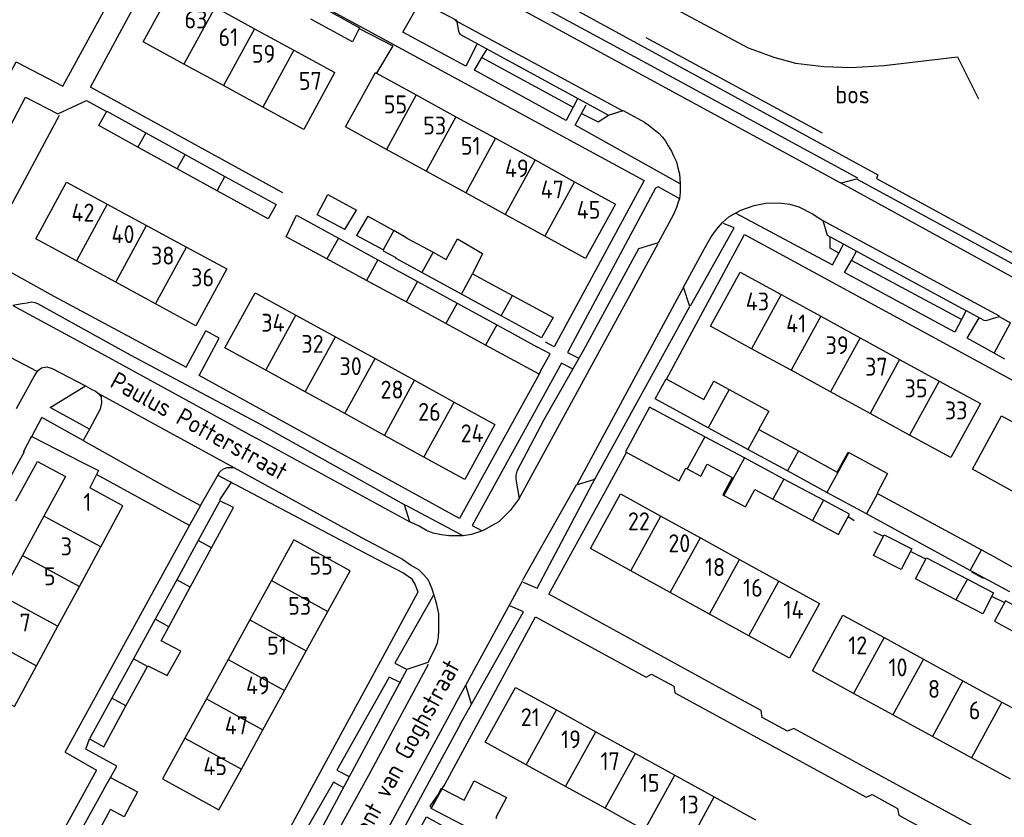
# Model space of a CAD drawing. Header units: metres. Extents: x 226218 to 240385, y 439369 to 449677.
# Tile 267 of 353: x 236395 to 236533, y 445392 to 445504. Entities that reach past the tile are written whole.
import ezdxf

# ---------------------------------------------------------------- set-up
doc = ezdxf.new("R2010")
doc.units = ezdxf.units.M
doc.header["$MEASUREMENT"] = 0
for name, color, linetype in [('DAKRAND', 4, 'Continuous'), ('DAKRAND-BYG', 4, 'Continuous'), ('FUNKTIEAAND', 253, 'Continuous'), ('HEG', 253, 'Continuous'), ('HEK', 253, 'Continuous'), ('HOOFDGEBOUW', 4, 'Continuous'), ('HUISNUMMER', 253, 'Continuous'), ('KANTVERH', 253, 'Continuous'), ('MUUR', 253, 'Continuous'), ('OVLIJNOBJ', 253, 'Continuous'), ('STRAATNAAM', 253, 'Continuous'), ('TUSSENMUUR', 253, 'Continuous')]:
    doc.layers.add(name, color=color, linetype=linetype)
doc.styles.get("Standard").update_dxf_attribs({"font": 'iso.shx'})

msp = doc.modelspace()

# ---------------------------------------------------------------- linework, layer by layer
at = {"layer": 'DAKRAND'}
for p, q in [((236396.55, 445445.21), (236403.54, 445441.64)), ((236395.45, 445443.07), (236392.3, 445437.3)), ((236394.31, 445436.21), (236397.34, 445441.71)), ((236397.34, 445441.71), (236401.23, 445439.65)), ((236405.61, 445439.91), (236404.68, 445438.02))]:
    msp.add_line(p, q, dxfattribs=at)
for points in [[(236395.45, 445443.07), (236395.39, 445443.1), (236396.47, 445445.25), (236396.55, 445445.21)], [(236403.54, 445441.64), (236405.89, 445440.49), (236405.61, 445439.91)]]:
    msp.add_lwpolyline(points, dxfattribs=at)
at = {"layer": 'DAKRAND-BYG'}
for p, q in [((236407.03, 445490.79), (236412.49, 445487.77)), ((236412.49, 445487.77), (236417.99, 445484.74)), ((236416.9, 445482.72), (236411.4, 445485.75)), ((236417.99, 445484.74), (236423.58, 445481.66)), ((236422.48, 445479.64), (236416.9, 445482.72)), ((236440.36, 445474.23), (236441.97, 445476.95)), ((236443.58, 445476.07), (236442.01, 445473.36)), ((236443.58, 445476.07), (236447.2, 445474.09)), ((236439.46, 445473.03), (236445, 445469.99)), ((236445.72, 445471.39), (236442.01, 445473.36)), ((236449.02, 445473.03), (236447.2, 445474.09)), ((236449.02, 445473.03), (236452.71, 445471.03)), ((236443.4, 445467.09), (236437.85, 445470.11)), ((236445.77, 445471.37), (236445.72, 445471.39)), ((236451.15, 445468.19), (236447.44, 445470.21)), ((236452.71, 445471.03), (236454.53, 445470.04)), ((236445, 445469.99), (236450.54, 445466.95)), ((236456.7, 445465.17), (236451.15, 445468.19)), ((236458.24, 445468.02), (236463.81, 445464.99)), ((236448.95, 445464.07), (236443.4, 445467.09)), ((236450.54, 445466.95), (236456.08, 445463.91)), ((236462.25, 445462.14), (236456.7, 445465.17)), ((236454.51, 445461.05), (236448.95, 445464.07)), ((236456.08, 445463.91), (236461.62, 445460.88)), ((236460.06, 445458.04), (236454.51, 445461.05)), ((236461.62, 445460.88), (236463.67, 445459.75)), ((236467.55, 445453.97), (236460.06, 445458.04)), ((236467.77, 445454.37), (236467.55, 445453.97)), ((236496.78, 445443.43), (236491.23, 445446.45)), ((236498.31, 445446.23), (236503.85, 445443.22)), ((236496.29, 445442.23), (236490.75, 445445.2)), ((236502.31, 445440.42), (236496.78, 445443.43)), ((236501.82, 445439.27), (236496.29, 445442.23)), ((236507.84, 445437.41), (236502.31, 445440.42)), ((236507.36, 445436.3), (236501.82, 445439.27)), ((236513.38, 445434.4), (236507.84, 445437.41)), ((236514.95, 445437.26), (236529.49, 445429.35)), ((236500.27, 445436.45), (236505.81, 445433.48)), ((236511.01, 445434.34), (236507.36, 445436.3)), ((236527.91, 445426.48), (236513.38, 445434.4)), ((236419.84, 445430.67), (236416.82, 445425.15)), ((236418.71, 445424.11), (236421.71, 445429.65)), ((236529.49, 445429.35), (236531.22, 445428.41)), ((236531.22, 445428.41), (236534.99, 445426.26)), ((236533.46, 445423.47), (236527.91, 445426.48)), ((236416.82, 445425.15), (236413.8, 445419.63)), ((236415.72, 445418.58), (236418.71, 445424.11)), ((236529.66, 445420.41), (236525.92, 445422.36)), ((236413.8, 445419.63), (236410.77, 445414.11)), ((236414.66, 445416.63), (236415.72, 445418.58)), ((236410.77, 445414.11), (236407.75, 445408.58)), ((236409.72, 445407.51), (236412.72, 445413.04)), ((236412.72, 445413.04), (236412.77, 445413.13)), ((236406.65, 445395.92), (236407.53, 445397.47)), ((236406.65, 445395.92), (236403.55, 445390.27)), ((236405.5, 445389.22), (236407.55, 445392.99)), ((236460.15, 445389.1), (236452.45, 445393.13))]:
    msp.add_line(p, q, dxfattribs=at)
for points in [[(236436.68, 445505.64), (236442.42, 445502.48), (236442.37, 445502.37)], [(236442.37, 445502.37), (236441.45, 445500.51), (236435.6, 445503.67)], [(236411.4, 445485.75), (236405.92, 445488.78), (236407.03, 445490.79)], [(236423.58, 445481.66), (236430.73, 445477.71), (236429.62, 445475.7), (236422.48, 445479.64)], [(236440.36, 445474.23), (236436.5, 445476.27), (236437.97, 445479.14), (236441.97, 445476.95)], [(236437.85, 445470.11), (236432.15, 445473.21), (236433.59, 445476.25), (236439.46, 445473.03)], [(236454.53, 445470.04), (236456.14, 445472.91), (236459.65, 445470.88), (236458.24, 445468.02)], [(236445.77, 445471.37), (236445.71, 445471.25), (236447.49, 445470.3), (236447.44, 445470.21)], [(236463.81, 445464.99), (236469.54, 445461.88), (236467.91, 445459.05), (236462.25, 445462.14)], [(236463.67, 445459.75), (236467.35, 445457.75), (236467.35, 445457.75)], [(236467.77, 445454.37), (236469.11, 445456.79), (236467.35, 445457.75)], [(236491.23, 445446.45), (236483.81, 445450.49), (236485.34, 445453.29), (236490.61, 445450.42), (236492, 445452.98), (236494.16, 445451.8)], [(236494.16, 445451.8), (236499.7, 445448.79), (236498.31, 445446.24), (236498.31, 445446.23)], [(236490.75, 445445.2), (236483.03, 445449.34), (236479.67, 445443.07), (236487.18, 445439.04), (236488.12, 445440.8), (236488.28, 445440.71)], [(236503.85, 445443.22), (236509.3, 445440.26), (236510.82, 445443.05), (236510.9, 445443)], [(236510.9, 445443), (236516.35, 445440.03), (236514.87, 445437.31), (236514.95, 445437.26)], [(236488.28, 445440.71), (236490.18, 445439.69), (236491.07, 445441.36), (236494.6, 445439.47), (236493.3, 445437.05), (236493.41, 445436.99)], [(236493.41, 445436.99), (236496.44, 445435.37), (236497.74, 445437.81), (236500.27, 445436.45)], [(236421.71, 445429.65), (236424.76, 445435.27), (236422.87, 445436.22), (236419.84, 445430.67)], [(236505.81, 445433.48), (236509.49, 445431.51), (236511.01, 445434.34)], [(236518.26, 445426.59), (236514.37, 445428.55), (236515.85, 445431.48), (236519.73, 445429.52), (236518.26, 445426.59)], [(236525.92, 445422.36), (236520.27, 445425.31), (236521.79, 445428.24), (236527.51, 445425.26)], [(236527.51, 445425.26), (236531.19, 445423.34), (236529.66, 445420.41)], [(236542.11, 445417.19), (236532.85, 445422.23), (236531.29, 445419.36), (236540.55, 445414.33), (236542.11, 445417.19)], [(236412.77, 445413.13), (236415.5, 445411.76), (236417.38, 445415.16), (236414.66, 445416.63)], [(236407.75, 445408.58), (236404.63, 445402.89), (236406.62, 445401.79), (236409.72, 445407.51)], [(236407.53, 445397.47), (236411.33, 445395.48), (236409.45, 445391.98), (236407.55, 445392.99)], [(236454, 445395.91), (236457.05, 445394.31), (236458.47, 445397.02), (236462.97, 445394.66), (236461.51, 445391.86), (236461.64, 445391.8)], [(236452.45, 445393.13), (236452.43, 445393.14), (236453.9, 445395.96), (236454, 445395.91)], [(236457.91, 445385.1), (236450.31, 445389.31), (236451.79, 445391.99), (236459.39, 445387.78)]]:
    msp.add_lwpolyline(points, dxfattribs=at)
at = {"layer": 'HEG'}
msp.add_line((236391.55, 445473.73), (236400.41, 445490.23), dxfattribs=at)
at = {"layer": 'HEK'}
for p, q in [((236482.48, 445501.1), (236507.18, 445487.75)), ((236444.79, 445496.12), (236444.74, 445496.02))]:
    msp.add_line(p, q, dxfattribs=at)
msp.add_lwpolyline([(236442.37, 445502.37), (236447.08, 445499.96), (236444.79, 445496.12)], dxfattribs=at)
at = {"layer": 'HOOFDGEBOUW'}
for p, q in [((236422.19, 445505.35), (236427.72, 445502.33)), ((236427.72, 445502.33), (236433.23, 445499.33)), ((236433.23, 445499.33), (236438.95, 445496.21)), ((236423.37, 445494.37), (236417.84, 445497.39)), ((236438.92, 445496.16), (236434.61, 445488.24)), ((236438.95, 445496.21), (236438.92, 445496.16)), ((236444.79, 445496.12), (236450.36, 445493.07)), ((236428.88, 445491.36), (236423.37, 445494.37)), ((236440.46, 445488.58), (236443.39, 445493.92)), ((236450.36, 445493.07), (236455.92, 445490.02)), ((236434.61, 445488.24), (236428.88, 445491.36)), ((236455.92, 445490.02), (236461.46, 445486.99)), ((236446.18, 445485.44), (236440.46, 445488.58)), ((236461.46, 445486.99), (236466.99, 445483.96)), ((236451.74, 445482.4), (236446.18, 445485.44)), ((236466.99, 445483.96), (236472.53, 445480.92)), ((236457.28, 445479.36), (236451.74, 445482.4)), ((236472.53, 445480.92), (236478.25, 445477.79)), ((236462.81, 445476.34), (236457.28, 445479.36)), ((236407.08, 445477.78), (236412.61, 445474.79)), ((236468.36, 445473.3), (236462.81, 445476.34)), ((236412.61, 445474.79), (236418.18, 445471.77)), ((236418.18, 445471.77), (236423.83, 445468.72)), ((236408.29, 445466.83), (236402.77, 445469.82)), ((236413.85, 445463.82), (236408.29, 445466.83)), ((236501.44, 445465.1), (236506.98, 445462.07)), ((236433.52, 445462.23), (236439.06, 445459.18)), ((236506.98, 445462.07), (236512.51, 445459.04)), ((236439.06, 445459.18), (236444.6, 445456.14)), ((236512.51, 445459.04), (236518.03, 445456.02)), ((236502.84, 445454.5), (236497.3, 445457.53)), ((236444.6, 445456.14), (236450.13, 445453.1)), ((236518.03, 445456.02), (236523.56, 445452.99)), ((236434.82, 445451.47), (236429.28, 445454.51)), ((236508.37, 445451.48), (236502.84, 445454.5)), ((236450.13, 445453.1), (236455.67, 445450.05)), ((236523.56, 445452.99), (236529.33, 445449.83)), ((236440.36, 445448.43), (236434.82, 445451.47)), ((236513.89, 445448.45), (236508.37, 445451.48)), ((236455.67, 445450.05), (236461.38, 445446.92)), ((236445.89, 445445.38), (236440.36, 445448.43)), ((236519.42, 445445.42), (236513.89, 445448.45)), ((236451.43, 445442.34), (236445.89, 445445.38)), ((236401.23, 445439.65), (236398.23, 445434.09)), ((236409.3, 445435.52), (236404.68, 445438.02)), ((236406.19, 445429.78), (236409.3, 445435.52)), ((236398.23, 445434.09), (236395.23, 445428.55)), ((236484.62, 445434.06), (236490.13, 445431.03)), ((236490.13, 445431.03), (236495.63, 445428.01)), ((236403.2, 445424.24), (236406.19, 445429.78)), ((236395.23, 445428.55), (236392.22, 445423)), ((236495.63, 445428.01), (236501.13, 445424.98)), ((236437.98, 445420.72), (236441.11, 445426.41)), ((236485.92, 445423.38), (236480.42, 445426.41)), ((236430.07, 445425.06), (236427.05, 445419.54)), ((236501.13, 445424.98), (236506.81, 445421.86)), ((236400.19, 445418.69), (236403.2, 445424.24)), ((236491.42, 445420.36), (236485.92, 445423.38)), ((236434.95, 445415.2), (236437.98, 445420.72)), ((236427.05, 445419.54), (236424.02, 445414.02)), ((236496.93, 445417.33), (236491.42, 445420.36)), ((236397.19, 445413.13), (236400.19, 445418.69)), ((236515.85, 445417.07), (236521.37, 445414.05)), ((236431.92, 445409.68), (236434.95, 445415.2)), ((236424.02, 445414.02), (236420.99, 445408.5)), ((236521.37, 445414.05), (236526.9, 445411.02)), ((236526.9, 445411.02), (236532.36, 445408.04)), ((236428.9, 445404.16), (236431.92, 445409.68)), ((236420.99, 445408.5), (236417.96, 445402.98)), ((236517.1, 445406.23), (236511.57, 445409.25)), ((236532.36, 445408.04), (236537.82, 445405.05)), ((236469.98, 445406.93), (236475.51, 445403.88)), ((236522.63, 445403.21), (236517.1, 445406.23)), ((236425.87, 445398.64), (236428.9, 445404.16)), ((236475.51, 445403.88), (236481.03, 445400.84)), ((236528.09, 445400.22), (236522.63, 445403.21)), ((236481.03, 445400.84), (236486.55, 445397.79)), ((236533.54, 445397.24), (236528.09, 445400.22)), ((236471.27, 445396.2), (236465.75, 445399.25)), ((236486.55, 445397.79), (236492.08, 445394.75)), ((236476.79, 445393.16), (236471.27, 445396.2)), ((236492.08, 445394.75), (236497.83, 445391.57)), ((236482.32, 445390.11), (236476.79, 445393.16))]:
    msp.add_line(p, q, dxfattribs=at)
for points in [[(236417.84, 445497.39), (236412.14, 445500.5), (236416.48, 445508.46), (236422.19, 445505.35)], [(236443.39, 445493.92), (236444.64, 445496.2), (236444.79, 445496.12)], [(236402.77, 445469.82), (236397.08, 445472.91), (236401.39, 445480.87), (236407.08, 445477.78)], [(236478.25, 445477.79), (236474.07, 445470.17), (236468.36, 445473.3)], [(236423.83, 445468.72), (236419.51, 445460.75), (236413.85, 445463.82)], [(236497.3, 445457.53), (236491.55, 445460.68), (236495.69, 445468.25), (236501.44, 445465.1)], [(236429.28, 445454.51), (236423.57, 445457.65), (236427.81, 445465.36), (236433.52, 445462.23)], [(236529.33, 445449.83), (236525.19, 445442.27), (236519.42, 445445.42)], [(236533.95, 445437.5), (236528.21, 445440.65), (236532.31, 445448.12), (236538.06, 445444.97)], [(236461.38, 445446.92), (236457.14, 445439.2), (236451.43, 445442.34)], [(236480.42, 445426.41), (236474.74, 445429.53), (236478.95, 445437.18), (236484.62, 445434.06)], [(236441.11, 445426.41), (236433.2, 445430.75), (236430.07, 445425.06)], [(236506.81, 445421.86), (236502.61, 445414.21), (236496.93, 445417.33)], [(236511.57, 445409.25), (236505.82, 445412.4), (236510.09, 445420.22), (236515.85, 445417.07)], [(236389.22, 445417.45), (236386.12, 445411.72), (236394.09, 445407.41), (236397.19, 445413.13)], [(236465.75, 445399.25), (236459.99, 445402.42), (236464.23, 445410.1), (236469.98, 445406.93)], [(236417.96, 445402.98), (236414.83, 445397.29), (236422.74, 445392.95), (236425.87, 445398.64)]]:
    msp.add_lwpolyline(points, dxfattribs=at)
at = {"layer": 'KANTVERH'}
for p, q in [((236455.74, 445503.54), (236479.29, 445490.82)), ((236459.56, 445498.31), (236460.22, 445499.42)), ((236459.56, 445498.31), (236472.32, 445491.34)), ((236472.93, 445492.51), (236472.32, 445491.34)), ((236473.5, 445490.47), (236474.14, 445491.69)), ((236487.35, 445480.61), (236487.3, 445480.64)), ((236507.27, 445475.46), (236531.98, 445462.12)), ((236464.76, 445436.53), (236484.21, 445472.28)), ((236509.52, 445470.92), (236510.19, 445472.15)), ((236511.27, 445469.88), (236512, 445471.19)), ((236512, 445471.19), (236512.01, 445471.2)), ((236526.7, 445461.61), (236511.27, 445469.88)), ((236380.18, 445463.4), (236397.23, 445454.37)), ((236527.36, 445462.86), (236526.7, 445461.61)), ((236527.38, 445462.91), (236527.36, 445462.86)), ((236531.26, 445456.89), (236533.57, 445461.17)), ((236418.15, 445454.96), (236420.89, 445460.01)), ((236422.77, 445458.99), (236420.89, 445460.01)), ((236532.77, 445456.06), (236531.26, 445456.89)), ((236405.88, 445451.26), (236424.84, 445440.88)), ((236396.55, 445445.21), (236397.95, 445447.9)), ((236403.74, 445444.69), (236397.95, 445447.9)), ((236404.6, 445446.28), (236403.74, 445444.69)), ((236396.46, 445445.04), (236396.55, 445445.21)), ((236422.88, 445436.36), (236424.53, 445438.89)), ((236448.81, 445435.65), (236456.77, 445431.41)), ((236418.63, 445432.76), (236420.15, 445435.53)), ((236510.91, 445433.96), (236511.67, 445433.48)), ((236401.21, 445401.01), (236418.63, 445432.76)), ((236514.39, 445431.95), (236515.74, 445431.27)), ((236519.59, 445429.14), (236521.55, 445428.14)), ((236528.07, 445426.26), (236529.73, 445425.4)), ((236457.28, 445410.43), (236465.28, 445425.05)), ((236530.98, 445422.84), (236532.6, 445422.03)), ((236467.05, 445419.97), (236482.55, 445411.53)), ((236455.83, 445407.79), (236457.28, 445410.43)), ((236458.08, 445407.73), (236457.28, 445410.43)), ((236455.83, 445407.79), (236441.94, 445382.1)), ((236456.61, 445405.1), (236458.08, 445407.73)), ((236456.52, 445404.95), (236456.61, 445405.1)), ((236401.21, 445401.01), (236405.57, 445398.51)), ((236405.57, 445398.51), (236395.31, 445379.86)), ((236407.53, 445397.47), (236408.42, 445399.06))]:
    msp.add_line(p, q, dxfattribs=at)
for points in [[(236429.88, 445526.11), (236451.86, 445514.2), (236452.12, 445513.71), (236452.34, 445512.92), (236452.45, 445512.32), (236452.61, 445511.83), (236463.85, 445505.73), (236484.68, 445494.38), (236509.73, 445480.75)], [(236436.19, 445525.02), (236461.84, 445510.96), (236486.9, 445497.22), (236514.98, 445481.87), (236514.8, 445481.37), (236539.91, 445467.68), (236581.86, 445444.85), (236603.99, 445432.74)], [(236391, 445491.5), (236394.33, 445497.68), (236400.9, 445494.28), (236413.98, 445518.33), (236411.37, 445519.63)], [(236431.68, 445479.36), (236404.77, 445494.15), (236416.95, 445516.77), (236420.06, 445514.86)], [(236420.19, 445514.84), (236440.21, 445503.92), (236446.76, 445500.34), (236482.26, 445481.09), (236469.68, 445457.79), (236468.47, 445458.46)], [(236459.82, 445508.02), (236460.68, 445509.43), (236482.61, 445497.52), (236512.11, 445481.45)], [(236447.37, 445508.22), (236451, 445506.17), (236455.99, 445503.55), (236456.28, 445502.01), (236456.44, 445501.57), (236477.26, 445490.22)], [(236458.86, 445500.14), (236457.29, 445497.11), (236448.47, 445501.88), (236450.91, 445506.11)], [(236472.32, 445491.34), (236471.36, 445489.48), (236458.5, 445496.54), (236459.56, 445498.31)], [(236386.58, 445475.55), (236395.66, 445492.75), (236400.17, 445490.43), (236404.2, 445492.31), (236406.97, 445490.76)], [(236477.26, 445490.22), (236479.34, 445490.87), (236482.31, 445489.25), (236483.02, 445488.72), (236483.73, 445488.19), (236484.34, 445487.71), (236484.85, 445487.17), (236485.26, 445486.58), (236485.63, 445485.94), (236486.09, 445485.21), (236486.36, 445484.52), (236486.77, 445483.68), (236486.99, 445482.84), (236487.21, 445482), (236487.28, 445481.31), (236487.3, 445480.64)], [(236487.3, 445480.64), (236472.62, 445488.82), (236473.5, 445490.47)], [(236473.5, 445490.47), (236475.82, 445489.28), (236477.26, 445490.22)], [(236509.73, 445480.75), (236510.08, 445480.81), (236512.01, 445481.3), (236533.79, 445469.48), (236534.29, 445467.45), (236534.65, 445467.06), (236509.73, 445480.75)], [(236487.3, 445480.64), (236487.3, 445480.41), (236487.32, 445479.47), (236487.2, 445478.52), (236487.01, 445478.07), (236486.78, 445477.31), (236486.35, 445476.31), (236484.21, 445472.37), (236481.49, 445471.51), (236473.77, 445457.34), (236468.23, 445447.56), (236464.42, 445440.4), (236464.28, 445439.8)], [(236487.25, 445478.52), (236484.22, 445480.19), (236483.83, 445480.03), (236471.54, 445456.99), (236473.1, 445456.18)], [(236487.79, 445466.14), (236490.65, 445471.48), (236491.65, 445473.2), (236492.38, 445474.21), (236493.25, 445475.18), (236494.12, 445475.99), (236494.86, 445476.41), (236495.79, 445476.93), (236497.67, 445477.57), (236499.3, 445477.91), (236501.14, 445477.96), (236502.64, 445477.79), (236503.94, 445477.38), (236505.81, 445476.42), (236507.27, 445475.46), (236507.87, 445473.44), (236508.3, 445473.2)], [(236495.11, 445476.52), (236508.62, 445469.28), (236509.52, 445470.92)], [(236488.75, 445463.53), (236494.86, 445474.47), (236493.35, 445475.08)], [(236485.38, 445453.27), (236496.32, 445473.51), (236536.91, 445451.44), (236564.59, 445436.43), (236552.15, 445413.59), (236550.45, 445414.2)], [(236509.52, 445470.92), (236508.29, 445471.6), (236508.3, 445473.2)], [(236508.3, 445473.2), (236510.24, 445472.15), (236512, 445471.19)], [(236512, 445471.19), (236527.28, 445462.9), (236527.36, 445462.86)], [(236391.79, 445469.22), (236399.61, 445464.88), (236418.15, 445454.96)], [(236526.7, 445461.61), (236525.76, 445459.83), (236510.33, 445468.22), (236511.27, 445469.88)], [(236465.28, 445425.15), (236472.78, 445438.46), (236475.35, 445439.27), (236488.65, 445463.42), (236487.79, 445466.14), (236472.87, 445438.56)], [(236427.88, 445445.05), (236449.46, 445433.28), (236448.71, 445435.65), (236428.81, 445446.76), (236410.33, 445456.64), (236397.4, 445463.82), (236397, 445463.93), (236396.5, 445464.05), (236395.89, 445463.92), (236395.18, 445463.79), (236393.87, 445463.59)], [(236393.87, 445463.59), (236406.81, 445456.56), (236427.84, 445445.03)], [(236527.36, 445462.86), (236529.8, 445461.52), (236530.15, 445461.48), (236531.98, 445462.02), (236533.57, 445461.17)], [(236531.26, 445456.89), (236527.48, 445458.98), (236529.15, 445461.85)], [(236467.55, 445453.97), (236456.42, 445433.74), (236419.96, 445453.77), (236422.77, 445458.99)], [(236394.39, 445449.14), (236396.9, 445453.73), (236397.17, 445454.17), (236397.48, 445454.51), (236397.9, 445454.85), (236398.66, 445454.97), (236399.4, 445454.75), (236404.05, 445452.31)], [(236472.34, 445454.67), (236470.68, 445455.48), (236458.18, 445432.79), (236459.49, 445432.07)], [(236404.6, 445446.28), (236399.12, 445449.3), (236404.05, 445452.31)], [(236404.05, 445452.31), (236405.04, 445451.79), (236405.43, 445451.58), (236405.88, 445451.26)], [(236405.88, 445451.26), (236406.26, 445450.79), (236406.28, 445449.94), (236406.1, 445449.04), (236404.6, 445446.28)], [(236403.74, 445444.69), (236414.79, 445438.47), (236420.15, 445435.57), (236422.85, 445440.28), (236423.3, 445440.68), (236423.89, 445440.88), (236424.24, 445440.88), (236424.64, 445440.88), (236424.84, 445440.88), (236442.69, 445431.08), (236448.45, 445428.03), (236449.69, 445427.18), (236450.68, 445426.59), (236451.37, 445425.89), (236452.06, 445425.09)], [(236498.63, 445406.84), (236492.71, 445410.08), (236468.91, 445423.14), (236477.12, 445438.08), (236479.78, 445443.01)], [(236422.5, 445439.84), (236443.78, 445428.59), (236448.64, 445426.09), (236449.68, 445425.35), (236450.22, 445424.45), (236450.47, 445423.7), (236450.57, 445423.41), (236446.22, 445415.42), (236430.68, 445386.8), (236425.4, 445389.71)], [(236464.28, 445439.8), (236464.3, 445439.25), (236464.76, 445436.53), (236463.51, 445434.86), (236462.68, 445434.04), (236461.9, 445433.28), (236460.87, 445432.7), (236459.84, 445432.13), (236459.2, 445431.87), (236458.11, 445431.49), (236456.92, 445431.31), (236454.93, 445431.32), (236453.88, 445431.44), (236452.73, 445431.71), (236451.78, 445432.09), (236450.77, 445432.66), (236449.46, 445433.28)], [(236465.34, 445424.85), (236467.3, 445424), (236475.44, 445439.42)], [(236449.09, 445412.63), (236452.03, 445413.61), (236452.98, 445415.45), (236453.33, 445416.34), (236453.48, 445417.19), (236453.53, 445418.08), (236453.54, 445419.22), (236453.54, 445420.41), (236453.25, 445421.71), (236452.95, 445422.7), (236452.56, 445423.99), (236452.06, 445425.09)], [(236452.8, 445423.1), (236447.36, 445413.48), (236449.09, 445412.58)], [(236458.08, 445407.73), (236465.36, 445420.68), (236463.48, 445421.53)], [(236467, 445419.93), (236454.36, 445396.56), (236453.94, 445395.94)], [(236431.24, 445375.27), (236443.73, 445397.79), (236452.08, 445413.36)], [(236434.2, 445384.85), (236441.05, 445397.7), (236449.09, 445412.63)], [(236549.78, 445412.84), (236551.6, 445411.94), (236537.23, 445385.81), (236517.07, 445396.77), (236503.2, 445404.34)], [(236448.19, 445410.74), (236446.56, 445411.54), (236439.26, 445398.5), (236440.95, 445397.6)], [(236482.55, 445411.53), (236483.3, 445411.97), (236486.42, 445410.27), (236486.55, 445409.35)], [(236486.55, 445409.35), (236507.58, 445397.89), (236513.34, 445394.72)], [(236503.2, 445404.34), (236502.35, 445403.96), (236498.79, 445405.88), (236498.63, 445406.84)], [(236441.94, 445382.1), (236444.53, 445382.78), (236456.62, 445405.05), (236456.61, 445405.1)], [(236408.42, 445399.06), (236404.09, 445401.44), (236404.59, 445402.89)], [(236440.2, 445396.01), (236438.76, 445396.81), (236432.41, 445385.8), (236434.2, 445384.9)], [(236453.73, 445395.63), (236452.26, 445393.44), (236452.51, 445393.3)], [(236513.34, 445394.72), (236514.2, 445395.1), (236517.75, 445393.15), (236517.9, 445392.22)], [(236517.9, 445392.22), (236535.5, 445382.55), (236520.71, 445356.01), (236519.22, 445356.76)]]:
    msp.add_lwpolyline(points, dxfattribs=at)
at = {"layer": 'MUUR'}
msp.add_line((236418.63, 445432.76), (236405.61, 445439.91), dxfattribs=at)
at = {"layer": 'OVLIJNOBJ'}
msp.add_lwpolyline([(236482.68, 445507.27), (236496.84, 445499.65), (236500.41, 445498.34), (236503.46, 445497.52), (236507.41, 445497.07), (236511.24, 445496.91), (236515.86, 445497.17), (236526.14, 445498.41), (236529.06, 445492.51)], dxfattribs=at)
at = {"layer": 'TUSSENMUUR'}
for p, q in [((236422.19, 445505.35), (236417.84, 445497.39)), ((236427.72, 445502.33), (236423.37, 445494.37)), ((236433.23, 445499.33), (236428.88, 445491.36)), ((236450.36, 445493.07), (236446.18, 445485.44)), ((236455.92, 445490.02), (236451.74, 445482.4)), ((236412.49, 445487.77), (236411.4, 445485.75)), ((236461.46, 445486.99), (236457.28, 445479.36)), ((236416.9, 445482.72), (236417.99, 445484.74)), ((236466.99, 445483.96), (236462.81, 445476.34)), ((236422.48, 445479.64), (236423.58, 445481.66)), ((236472.53, 445480.92), (236468.36, 445473.3)), ((236407.08, 445477.78), (236402.77, 445469.82)), ((236408.29, 445466.83), (236412.61, 445474.79)), ((236439.46, 445473.03), (236437.85, 445470.11)), ((236447.2, 445474.09), (236445.72, 445471.39)), ((236413.85, 445463.82), (236418.18, 445471.77)), ((236452.71, 445471.03), (236451.15, 445468.19)), ((236445, 445469.99), (236443.4, 445467.09)), ((236456.7, 445465.17), (236458.24, 445468.02)), ((236450.54, 445466.95), (236448.95, 445464.07)), ((236462.25, 445462.14), (236463.81, 445464.99)), ((236501.44, 445465.1), (236497.3, 445457.53)), ((236456.08, 445463.91), (236454.51, 445461.05)), ((236429.28, 445454.51), (236433.52, 445462.23)), ((236506.98, 445462.07), (236502.84, 445454.5)), ((236461.62, 445460.88), (236460.06, 445458.04)), ((236434.82, 445451.47), (236439.06, 445459.18)), ((236512.51, 445459.04), (236508.37, 445451.48)), ((236440.36, 445448.43), (236444.6, 445456.14)), ((236518.03, 445456.02), (236513.89, 445448.45)), ((236445.89, 445445.38), (236450.13, 445453.1)), ((236523.56, 445452.99), (236519.42, 445445.42)), ((236494.16, 445451.8), (236491.23, 445446.45)), ((236451.43, 445442.34), (236455.67, 445450.05)), ((236498.31, 445446.23), (236496.78, 445443.43)), ((236490.75, 445445.2), (236488.28, 445440.71)), ((236503.85, 445443.22), (236502.31, 445440.42)), ((236510.9, 445443), (236507.84, 445437.41)), ((236496.29, 445442.23), (236493.41, 445436.99)), ((236501.82, 445439.27), (236500.27, 445436.45)), ((236514.95, 445437.26), (236513.38, 445434.4)), ((236507.36, 445436.3), (236505.81, 445433.48)), ((236406.19, 445429.78), (236398.23, 445434.09)), ((236480.42, 445426.41), (236484.62, 445434.06)), ((236421.71, 445429.65), (236419.84, 445430.67)), ((236485.92, 445423.38), (236490.13, 445431.03)), ((236527.91, 445426.48), (236529.49, 445429.35)), ((236395.23, 445428.55), (236403.2, 445424.24)), ((236491.42, 445420.36), (236495.63, 445428.01)), ((236418.71, 445424.11), (236416.82, 445425.15)), ((236430.07, 445425.06), (236437.98, 445420.72)), ((236496.93, 445417.33), (236501.13, 445424.98)), ((236527.51, 445425.26), (236525.92, 445422.36)), ((236392.22, 445423), (236400.19, 445418.69)), ((236415.72, 445418.58), (236413.8, 445419.63)), ((236427.05, 445419.54), (236434.95, 445415.2)), ((236389.22, 445417.45), (236397.19, 445413.13)), ((236515.85, 445417.07), (236511.57, 445409.25)), ((236412.72, 445413.04), (236410.77, 445414.11)), ((236424.02, 445414.02), (236431.92, 445409.68)), ((236521.37, 445414.05), (236517.1, 445406.23)), ((236526.9, 445411.02), (236522.63, 445403.21)), ((236409.72, 445407.51), (236407.75, 445408.58)), ((236420.99, 445408.5), (236428.9, 445404.16)), ((236532.36, 445408.04), (236528.09, 445400.22)), ((236465.75, 445399.25), (236469.98, 445406.93)), ((236417.96, 445402.98), (236425.87, 445398.64)), ((236471.27, 445396.2), (236475.51, 445403.88)), ((236476.79, 445393.16), (236481.03, 445400.84)), ((236482.32, 445390.11), (236486.55, 445397.79)), ((236452.53, 445393.27), (236454, 445395.91)), ((236487.84, 445387.07), (236492.08, 445394.75)), ((236452.45, 445393.13), (236452.53, 445393.27))]:
    msp.add_line(p, q, dxfattribs=at)

# ---------------------------------------------------------------- texts
at = {"layer": 'FUNKTIEAAND'}
msp.add_text('bos', height=2.5, dxfattribs=at).set_placement((236509.03, 445491.88))
at = {"layer": 'HUISNUMMER'}
for s, p in [('63', (236417.91, 445502.38)), ('61', (236422.68, 445499.91)), ('59', (236427.34, 445497.57)), ('57', (236433.92, 445493.78)), ('55', (236445.81, 445490.49)), ('53', (236451.33, 445487.53)), ('51', (236456.6, 445484.69)), ('49', (236462.76, 445481.53)), ('47', (236467.77, 445478.58)), ('42', (236402.08, 445475.34)), ('45', (236472.81, 445475.72)), ('40', (236407.69, 445472.31)), ('38', (236413.23, 445469.31)), ('36', (236418.84, 445466.26)), ('43', (236496.49, 445462.89)), ('34', (236428.66, 445459.91)), ('41', (236502.14, 445459.8)), ('32', (236434.28, 445456.95)), ('39', (236507.67, 445456.77)), ('30', (236439.61, 445453.83)), ('37', (236513.2, 445453.75)), ('28', (236445.35, 445450.55)), ('35', (236518.72, 445450.72)), ('26', (236450.62, 445447.43)), ('33', (236524.37, 445447.63)), ('24', (236456.57, 445444.43)), ('1', (236403.76, 445434.8)), ('22', (236479.99, 445432.11)), ('20', (236485.65, 445429.03)), ('3', (236400.59, 445428.59)), ('55', (236435.4, 445425.89)), ('18', (236490.78, 445425.7)), ('5', (236398.23, 445424.41)), ('16', (236496.11, 445422.8)), ('53', (236432.43, 445420.26)), ('14', (236501.77, 445419.72)), ('7', (236394.82, 445417.94)), ('51', (236429.48, 445414.69)), ('12', (236510.83, 445414.73)), ('10', (236516.47, 445411.65)), ('49', (236426.52, 445409.12)), ('8', (236522, 445408.63)), ('6', (236527.72, 445405.63)), ('21', (236464.99, 445404.67)), ('47', (236423.55, 445403.52)), ('19', (236470.63, 445401.57)), ('45', (236420.54, 445397.81)), ('17', (236476.15, 445398.52)), ('15', (236481.67, 445395.47)), ('13', (236487.2, 445392.43))]:
    msp.add_text(s, height=2.5, dxfattribs=at).set_placement(p)
at = {"layer": 'STRAATNAAM'}
for s, rotation, p in [('Paulus Potterstraat', 331.2294, (236407.29, 445452.25)), ('Vincent van Goghstraat', 61.6138, (236440.96, 445384.21))]:
    msp.add_text(s, height=2.5, rotation=rotation, dxfattribs=at).set_placement(p)

doc.saveas('drawing.dxf')
